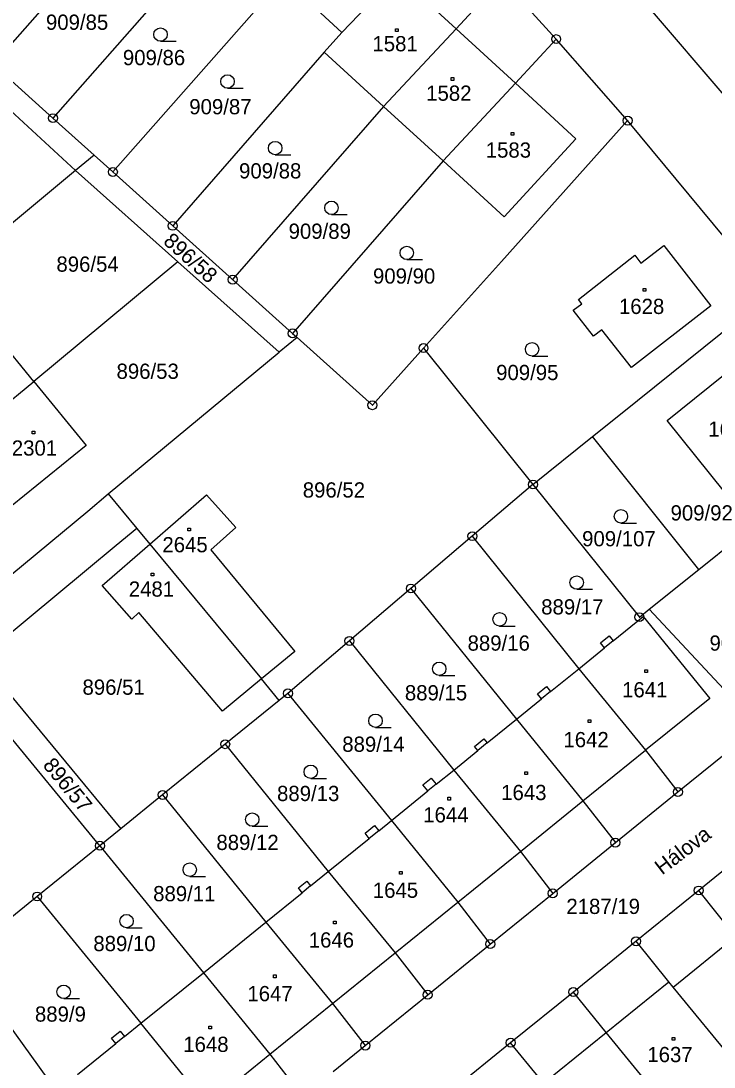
# Model space of a CAD drawing. Extents: x -795483 to -789093, y -1112258 to -1108741.
# Drawn here: x -791249.5 to -791172.1, y -1109623.8 to -1109507 of the extents above; entities that cross this region are included whole.
import ezdxf

# ---------------------------------------------------------------- set-up
doc = ezdxf.new("R2010")
doc.units = 0
for name, color, linetype in [('Vrstva 1', 7, 'Continuous'), ('Vrstva 14', 7, 'Continuous'), ('Vrstva 15', 7, 'Continuous'), ('Vrstva 2', 7, 'Continuous'), ('Vrstva 23', 7, 'Continuous'), ('Vrstva 25', 7, 'Continuous'), ('Vrstva 28', 7, 'Continuous'), ('Vrstva 38', 7, 'Continuous')]:
    doc.layers.add(name, color=color, linetype=linetype)

msp = doc.modelspace()

# ---------------------------------------------------------------- linework, layer by layer
at = {"layer": 'Vrstva 1'}
for p, q in [((-791233.45, -1109490.2), (-791252.61, -1109511.9)), ((-791226.86, -1109496.22), (-791245.93, -1109517.9)), ((-791220.19, -1109502.32), (-791239.24, -1109523.91)), ((-791213.67, -1109508.34), (-791220.19, -1109502.32)), ((-791207.49, -1109501.88), (-791213.67, -1109508.34)), ((-791195.83, -1109502.4), (-791200.91, -1109507.92)), ((-791189.75, -1109509.08), (-791195.83, -1109502.4)), ((-791180.47, -1109504.29), (-791169.93, -1109516.65)), ((-791215.66, -1109510.53), (-791213.67, -1109508.34)), ((-791200.91, -1109507.92), (-791209.02, -1109516.6)), ((-791189.75, -1109509.08), (-791194.3, -1109513.99)), ((-791181.77, -1109518.18), (-791189.75, -1109509.08)), ((-791215.66, -1109510.53), (-791232.55, -1109529.92)), ((-791209.02, -1109516.6), (-791215.66, -1109510.53)), ((-791252.61, -1109511.9), (-791245.93, -1109517.9)), ((-791194.3, -1109513.99), (-791202.38, -1109522.67)), ((-791194.3, -1109513.99), (-791187.54, -1109520.2)), ((-791243.4, -1109523.76), (-791251.65, -1109516.14)), ((-791209.02, -1109516.6), (-791225.87, -1109535.92)), ((-791202.38, -1109522.67), (-791209.02, -1109516.6)), ((-791245.93, -1109517.9), (-791241.32, -1109522.04)), ((-791181.77, -1109518.18), (-791195.87, -1109533.9)), ((-791165.8, -1109537.46), (-791181.77, -1109518.18)), ((-791187.54, -1109520.2), (-791195.54, -1109528.93)), ((-791241.32, -1109522.04), (-791243.4, -1109523.76)), ((-791239.24, -1109523.91), (-791241.32, -1109522.04)), ((-791202.38, -1109522.67), (-791219.18, -1109541.93)), ((-791195.54, -1109528.93), (-791202.38, -1109522.67)), ((-791243.4, -1109523.76), (-791256.92, -1109534.97)), ((-791231.98, -1109533.94), (-791243.4, -1109523.76)), ((-791239.24, -1109523.91), (-791232.55, -1109529.92)), ((-791232.55, -1109529.92), (-791225.87, -1109535.92)), ((-791187.25, -1109538.15), (-791180.98, -1109533.18)), ((-791180.98, -1109533.18), (-791180.31, -1109534.07)), ((-791180.31, -1109534.07), (-791177.74, -1109532.12)), ((-791177.74, -1109532.12), (-791172.47, -1109538.86)), ((-791231.98, -1109533.94), (-791248.08, -1109547.28)), ((-791220.66, -1109544.03), (-791231.98, -1109533.94)), ((-791195.87, -1109533.9), (-791204.56, -1109543.57)), ((-791225.87, -1109535.92), (-791219.18, -1109541.93)), ((-791182.57, -1109550.94), (-791165.8, -1109537.46)), ((-791187.84, -1109539.35), (-791186.89, -1109538.61)), ((-791186.89, -1109538.61), (-791187.25, -1109538.15)), ((-791172.47, -1109538.86), (-791181.35, -1109545.75)), ((-791185.59, -1109542.25), (-791187.84, -1109539.35)), ((-791248.08, -1109547.28), (-791253.7, -1109540.41)), ((-791218.68, -1109542.39), (-791220.66, -1109544.03)), ((-791219.18, -1109541.93), (-791218.68, -1109542.39)), ((-791218.68, -1109542.39), (-791210.27, -1109549.94)), ((-791184.64, -1109541.51), (-791185.59, -1109542.25)), ((-791181.35, -1109545.75), (-791184.64, -1109541.51)), ((-791210.27, -1109549.94), (-791204.56, -1109543.57)), ((-791204.56, -1109543.57), (-791192.34, -1109558.79)), ((-791239.75, -1109559.85), (-791220.66, -1109544.03)), ((-791177.36, -1109551.63), (-791169.54, -1109545.37)), ((-791257.9, -1109555.41), (-791248.08, -1109547.28)), ((-791248.08, -1109547.28), (-791242.21, -1109554.44)), ((-791185.7, -1109553.45), (-791182.57, -1109550.94)), ((-791170.96, -1109559.62), (-791177.36, -1109551.63)), ((-791192.34, -1109558.79), (-791185.7, -1109553.45)), ((-791173.84, -1109568.27), (-791185.7, -1109553.45)), ((-791242.21, -1109554.44), (-791250.47, -1109561.15)), ((-791173.84, -1109568.27), (-791157.86, -1109555.42)), ((-791192.34, -1109558.79), (-791199.11, -1109564.56)), ((-791192.34, -1109558.79), (-791180.46, -1109573.6)), ((-791242.05, -1109561.76), (-791239.75, -1109559.85)), ((-791239.75, -1109559.85), (-791236.56, -1109563.7)), ((-791235.11, -1109565.44), (-791228.8, -1109559.94)), ((-791228.8, -1109559.94), (-791225.53, -1109563.61)), ((-791252.07, -1109570.06), (-791242.05, -1109561.76)), ((-791236.56, -1109563.7), (-791238.86, -1109565.61)), ((-791236.56, -1109563.7), (-791235.11, -1109565.44)), ((-791225.53, -1109563.61), (-791228.32, -1109566.07)), ((-791199.11, -1109564.56), (-791205.97, -1109570.4)), ((-791199.11, -1109564.56), (-791187.22, -1109579.35)), ((-791238.86, -1109565.61), (-791254.06, -1109578.22)), ((-791240.43, -1109570.08), (-791235.11, -1109565.44)), ((-791235.11, -1109565.44), (-791222.64, -1109580.49)), ((-791228.32, -1109566.07), (-791218.93, -1109577.43)), ((-791179.37, -1109572.72), (-791173.84, -1109568.27)), ((-791237.13, -1109573.81), (-791240.43, -1109570.08)), ((-791205.97, -1109570.4), (-791212.83, -1109576.26)), ((-791205.97, -1109570.4), (-791194.19, -1109585)), ((-791180.46, -1109573.6), (-791179.37, -1109572.72)), ((-791179.37, -1109572.72), (-791167.16, -1109585.82)), ((-791236.33, -1109573.08), (-791237.13, -1109573.81)), ((-791227.01, -1109584.1), (-791236.33, -1109573.08)), ((-791183.37, -1109576.24), (-791180.03, -1109573.53)), ((-791180.03, -1109573.53), (-791172.6, -1109582.67)), ((-791212.83, -1109576.26), (-791219.7, -1109582.11)), ((-791212.83, -1109576.26), (-791201.19, -1109590.67)), ((-791184.8, -1109576.46), (-791183.83, -1109575.68)), ((-791183.83, -1109575.68), (-791183.37, -1109576.24)), ((-791218.93, -1109577.43), (-791222.64, -1109580.49)), ((-791187.22, -1109579.35), (-791184.34, -1109577.02)), ((-791184.34, -1109577.02), (-791184.8, -1109576.46)), ((-791254.06, -1109578.22), (-791238.36, -1109597.22)), ((-791190.37, -1109581.9), (-791187.22, -1109579.35)), ((-791187.22, -1109579.35), (-791179.76, -1109588.46)), ((-791240.69, -1109599.11), (-791256.34, -1109580.11)), ((-791222.64, -1109580.49), (-791227.01, -1109584.1)), ((-791220.66, -1109582.89), (-791222.64, -1109580.49)), ((-791219.7, -1109582.11), (-791220.66, -1109582.89)), ((-791219.7, -1109582.11), (-791208.15, -1109596.3)), ((-791191.85, -1109582.17), (-791190.83, -1109581.33)), ((-791191.39, -1109582.73), (-791191.85, -1109582.17)), ((-791190.83, -1109581.33), (-791190.37, -1109581.9)), ((-791220.66, -1109582.89), (-791226.7, -1109587.78)), ((-791194.19, -1109585), (-791191.39, -1109582.73)), ((-791172.6, -1109582.67), (-791179.76, -1109588.46)), ((-791197.45, -1109587.64), (-791194.19, -1109585)), ((-791194.19, -1109585), (-791186.76, -1109594.12)), ((-791176.16, -1109593.11), (-791167.16, -1109585.82)), ((-791226.7, -1109587.78), (-791233.69, -1109593.44)), ((-791226.7, -1109587.78), (-791215.19, -1109602)), ((-791198.87, -1109588.03), (-791197.82, -1109587.18)), ((-791198.5, -1109588.49), (-791198.87, -1109588.03)), ((-791197.82, -1109587.18), (-791197.45, -1109587.64)), ((-791201.19, -1109590.67), (-791198.5, -1109588.49)), ((-791179.76, -1109588.46), (-791176.16, -1109593.11)), ((-791204.62, -1109592.31), (-791203.69, -1109591.56)), ((-791203.69, -1109591.56), (-791203.13, -1109592.24)), ((-791203.13, -1109592.24), (-791201.19, -1109590.67)), ((-791201.19, -1109590.67), (-791193.73, -1109599.76)), ((-791204.07, -1109593), (-791204.62, -1109592.31)), ((-791233.69, -1109593.44), (-791238.36, -1109597.22)), ((-791233.69, -1109593.44), (-791222.15, -1109607.63)), ((-791208.15, -1109596.3), (-791204.07, -1109593)), ((-791183.14, -1109598.77), (-791176.16, -1109593.11)), ((-791186.76, -1109594.12), (-791183.14, -1109598.77)), ((-791238.36, -1109597.22), (-791240.69, -1109599.11)), ((-791211.06, -1109597.72), (-791210.02, -1109596.87)), ((-791210.02, -1109596.87), (-791209.56, -1109597.44)), ((-791209.56, -1109597.44), (-791208.15, -1109596.3)), ((-791208.15, -1109596.3), (-791200.74, -1109605.42)), ((-791215.19, -1109602), (-791210.61, -1109598.29)), ((-791210.61, -1109598.29), (-791211.06, -1109597.72)), ((-791166.85, -1109598.45), (-791173.83, -1109604.11)), ((-791240.69, -1109599.11), (-791247.69, -1109604.78)), ((-791240.69, -1109599.11), (-791229.14, -1109613.29)), ((-791193.73, -1109599.76), (-791190.13, -1109604.43)), ((-791190.13, -1109604.43), (-791183.14, -1109598.77)), ((-791217.17, -1109603.6), (-791215.19, -1109602)), ((-791215.19, -1109602), (-791207.74, -1109611.08)), ((-791218.53, -1109603.83), (-791217.6, -1109603.08)), ((-791217.6, -1109603.08), (-791217.17, -1109603.6)), ((-791222.15, -1109607.63), (-791218.11, -1109604.36)), ((-791218.11, -1109604.36), (-791218.53, -1109603.83)), ((-791197.11, -1109610.09), (-791190.13, -1109604.43)), ((-791173.83, -1109604.11), (-791180.83, -1109609.78)), ((-791169.73, -1109609.25), (-791173.83, -1109604.11)), ((-791247.69, -1109604.78), (-791256.24, -1109611.7)), ((-791247.69, -1109604.78), (-791236.11, -1109618.93)), ((-791200.74, -1109605.42), (-791197.11, -1109610.09)), ((-791229.14, -1109613.29), (-791222.15, -1109607.63)), ((-791222.15, -1109607.63), (-791214.73, -1109616.73)), ((-791204.09, -1109615.75), (-791197.11, -1109610.09)), ((-791180.83, -1109609.78), (-791187.83, -1109615.44)), ((-791177.16, -1109614.32), (-791180.83, -1109609.78)), ((-791207.74, -1109611.08), (-791204.09, -1109615.75)), ((-791236.11, -1109618.93), (-791229.14, -1109613.29)), ((-791229.14, -1109613.29), (-791221.72, -1109622.39)), ((-791176.68, -1109614.9), (-791177.16, -1109614.32)), ((-791169.65, -1109623.44), (-791176.68, -1109614.9)), ((-791253.19, -1109615.92), (-791235.11, -1109640.9)), ((-791211.06, -1109621.42), (-791204.09, -1109615.75)), ((-791187.83, -1109615.44), (-791194.83, -1109621.1)), ((-791184.15, -1109619.97), (-791187.83, -1109615.44)), ((-791214.73, -1109616.73), (-791211.06, -1109621.42)), ((-791237.94, -1109620.41), (-791236.11, -1109618.93)), ((-791228.7, -1109628.03), (-791236.11, -1109618.93)), ((-791239.39, -1109620.61), (-791238.41, -1109619.83)), ((-791238.91, -1109621.2), (-791239.39, -1109620.61)), ((-791238.41, -1109619.83), (-791237.94, -1109620.41)), ((-791176.65, -1109629.13), (-791184.15, -1109619.97)), ((-791243.18, -1109624.66), (-791238.91, -1109621.2)), ((-791214.66, -1109624.32), (-791211.06, -1109621.42)), ((-791194.83, -1109621.1), (-791201.82, -1109626.76)), ((-791191.61, -1109625.07), (-791194.83, -1109621.1)), ((-791221.72, -1109622.39), (-791218.06, -1109627.07))]:
    msp.add_line(p, q, dxfattribs=at)
at = {"layer": 'Vrstva 2'}
for p, q in [((-791200.91, -1109507.92), (-791207.49, -1109501.88)), ((-791194.3, -1109513.99), (-791200.91, -1109507.92)), ((-791183.37, -1109576.24), (-791184.34, -1109577.02)), ((-791190.37, -1109581.9), (-791191.39, -1109582.73)), ((-791197.45, -1109587.64), (-791198.5, -1109588.49)), ((-791186.76, -1109594.12), (-791179.76, -1109588.46)), ((-791203.13, -1109592.24), (-791204.07, -1109593)), ((-791193.73, -1109599.76), (-791186.76, -1109594.12)), ((-791209.56, -1109597.44), (-791210.61, -1109598.29)), ((-791200.74, -1109605.42), (-791193.73, -1109599.76)), ((-791217.17, -1109603.6), (-791218.11, -1109604.36)), ((-791207.74, -1109611.08), (-791200.74, -1109605.42)), ((-791176.68, -1109614.9), (-791169.73, -1109609.25)), ((-791214.73, -1109616.73), (-791207.74, -1109611.08)), ((-791184.15, -1109619.97), (-791177.16, -1109614.32)), ((-791221.72, -1109622.39), (-791214.73, -1109616.73)), ((-791237.94, -1109620.41), (-791238.91, -1109621.2)), ((-791191.16, -1109625.62), (-791184.15, -1109619.97)), ((-791228.7, -1109628.03), (-791221.72, -1109622.39))]:
    msp.add_line(p, q, dxfattribs=at)
at = {"layer": 'Vrstva 23'}
for p, q in [((-791233.92, -1109509.32), (-791232.17, -1109509.32)), ((-791226.44, -1109514.56), (-791224.69, -1109514.56)), ((-791221.12, -1109521.99), (-791219.37, -1109521.99)), ((-791214.84, -1109528.66), (-791213.09, -1109528.66)), ((-791206.43, -1109533.69), (-791204.68, -1109533.69)), ((-791192.44, -1109544.45), (-791190.69, -1109544.45)), ((-791182.52, -1109563.1), (-791180.77, -1109563.1)), ((-791187.46, -1109570.49), (-791185.71, -1109570.49)), ((-791196.06, -1109574.59), (-791194.31, -1109574.59)), ((-791202.8, -1109580.11), (-791201.05, -1109580.11)), ((-791209.92, -1109585.91), (-791208.17, -1109585.91)), ((-791217.15, -1109591.61), (-791215.4, -1109591.61)), ((-791223.68, -1109596.94), (-791221.93, -1109596.94)), ((-791230.66, -1109602.54), (-791228.91, -1109602.54)), ((-791237.71, -1109608.28), (-791235.96, -1109608.28)), ((-791244.73, -1109616.17), (-791242.98, -1109616.17))]:
    msp.add_line(p, q, dxfattribs=at)
for centre in [(-791233.92, -1109508.57), (-791226.44, -1109513.81), (-791221.12, -1109521.24), (-791214.84, -1109527.91), (-791206.43, -1109532.94), (-791192.44, -1109543.7), (-791182.52, -1109562.35), (-791187.46, -1109569.74), (-791196.06, -1109573.84), (-791202.8, -1109579.36), (-791209.92, -1109585.16), (-791217.15, -1109590.86), (-791223.68, -1109596.19), (-791230.66, -1109601.79), (-791237.71, -1109607.53), (-791244.73, -1109615.42)]:
    msp.add_circle(centre, 0.75, dxfattribs=at)
at = {"layer": 'Vrstva 25'}
for p, q in [((-791207.69, -1109507.94), (-791207.39, -1109507.94)), ((-791207.69, -1109508.24), (-791207.69, -1109507.94)), ((-791207.39, -1109508.24), (-791207.69, -1109508.24)), ((-791207.39, -1109507.94), (-791207.39, -1109508.24)), ((-791201.49, -1109513.38), (-791201.19, -1109513.38)), ((-791201.49, -1109513.68), (-791201.49, -1109513.38)), ((-791201.19, -1109513.68), (-791201.49, -1109513.68)), ((-791201.19, -1109513.38), (-791201.19, -1109513.68)), ((-791194.78, -1109519.5), (-791194.48, -1109519.5)), ((-791194.78, -1109519.8), (-791194.78, -1109519.5)), ((-791194.48, -1109519.8), (-791194.78, -1109519.8)), ((-791194.48, -1109519.5), (-791194.48, -1109519.8)), ((-791180.03, -1109536.92), (-791179.73, -1109536.92)), ((-791180.03, -1109537.22), (-791180.03, -1109536.92)), ((-791179.73, -1109537.22), (-791180.03, -1109537.22)), ((-791179.73, -1109536.92), (-791179.73, -1109537.22)), ((-791248.26, -1109552.85), (-791247.96, -1109552.85)), ((-791248.26, -1109553.15), (-791248.26, -1109552.85)), ((-791247.96, -1109552.85), (-791247.96, -1109553.15)), ((-791247.96, -1109553.15), (-791248.26, -1109553.15)), ((-791230.88, -1109563.66), (-791230.58, -1109563.66)), ((-791230.88, -1109563.96), (-791230.88, -1109563.66)), ((-791230.58, -1109563.96), (-791230.88, -1109563.96)), ((-791230.58, -1109563.66), (-791230.58, -1109563.96)), ((-791234.96, -1109568.68), (-791234.66, -1109568.68)), ((-791234.96, -1109568.98), (-791234.96, -1109568.68)), ((-791234.66, -1109568.98), (-791234.96, -1109568.98)), ((-791234.66, -1109568.68), (-791234.66, -1109568.98)), ((-791179.84, -1109579.48), (-791179.54, -1109579.48)), ((-791179.84, -1109579.78), (-791179.84, -1109579.48)), ((-791179.54, -1109579.78), (-791179.84, -1109579.78)), ((-791179.54, -1109579.48), (-791179.54, -1109579.78)), ((-791186.17, -1109585.06), (-791185.87, -1109585.06)), ((-791186.17, -1109585.36), (-791186.17, -1109585.06)), ((-791185.87, -1109585.36), (-791186.17, -1109585.36)), ((-791185.87, -1109585.06), (-791185.87, -1109585.36)), ((-791193.26, -1109590.87), (-791192.96, -1109590.87)), ((-791193.26, -1109591.17), (-791193.26, -1109590.87)), ((-791192.96, -1109591.17), (-791193.26, -1109591.17)), ((-791192.96, -1109590.87), (-791192.96, -1109591.17)), ((-791201.83, -1109593.71), (-791201.53, -1109593.71)), ((-791201.83, -1109594.01), (-791201.83, -1109593.71)), ((-791201.53, -1109593.71), (-791201.53, -1109594.01)), ((-791201.53, -1109594.01), (-791201.83, -1109594.01)), ((-791207.24, -1109601.98), (-791206.94, -1109601.98)), ((-791207.24, -1109602.28), (-791207.24, -1109601.98)), ((-791206.94, -1109601.98), (-791206.94, -1109602.28)), ((-791206.94, -1109602.28), (-791207.24, -1109602.28)), ((-791214.61, -1109607.52), (-791214.31, -1109607.52)), ((-791214.61, -1109607.82), (-791214.61, -1109607.52)), ((-791214.31, -1109607.82), (-791214.61, -1109607.82)), ((-791214.31, -1109607.52), (-791214.31, -1109607.82)), ((-791221.32, -1109613.54), (-791221.02, -1109613.54)), ((-791221.32, -1109613.84), (-791221.32, -1109613.54)), ((-791221.02, -1109613.54), (-791221.02, -1109613.84)), ((-791221.02, -1109613.84), (-791221.32, -1109613.84)), ((-791228.54, -1109619.26), (-791228.24, -1109619.26)), ((-791228.54, -1109619.56), (-791228.54, -1109619.26)), ((-791228.24, -1109619.56), (-791228.54, -1109619.56)), ((-791228.24, -1109619.26), (-791228.24, -1109619.56)), ((-791176.8, -1109620.5), (-791176.5, -1109620.5)), ((-791176.8, -1109620.8), (-791176.8, -1109620.5)), ((-791176.5, -1109620.5), (-791176.5, -1109620.8)), ((-791176.5, -1109620.8), (-791176.8, -1109620.8))]:
    msp.add_line(p, q, dxfattribs=at)
at = {"layer": 'Vrstva 28'}
for centre, radius in [((-791189.75, -1109509.08), 0.5), ((-791189.75, -1109509.08), 0.01), ((-791245.93, -1109517.9), 0.5), ((-791245.93, -1109517.9), 0.01), ((-791181.77, -1109518.18), 0.5), ((-791181.77, -1109518.18), 0.01), ((-791239.24, -1109523.91), 0.5), ((-791239.24, -1109523.91), 0.01), ((-791232.55, -1109529.92), 0.5), ((-791232.55, -1109529.92), 0.01), ((-791225.87, -1109535.92), 0.5), ((-791225.87, -1109535.92), 0.01), ((-791219.18, -1109541.93), 0.5), ((-791219.18, -1109541.93), 0.01), ((-791204.56, -1109543.57), 0.5), ((-791204.56, -1109543.57), 0.01), ((-791210.27, -1109549.94), 0.5), ((-791210.27, -1109549.94), 0.01), ((-791192.34, -1109558.79), 0.5), ((-791192.34, -1109558.79), 0.01), ((-791199.11, -1109564.56), 0.5), ((-791199.11, -1109564.56), 0.01), ((-791205.97, -1109570.4), 0.5), ((-791205.97, -1109570.4), 0.01), ((-791180.46, -1109573.6), 0.5), ((-791180.46, -1109573.6), 0.01), ((-791212.83, -1109576.26), 0.5), ((-791212.83, -1109576.26), 0.01), ((-791219.7, -1109582.11), 0.5), ((-791219.7, -1109582.11), 0.01), ((-791226.7, -1109587.78), 0.5), ((-791226.7, -1109587.78), 0.01), ((-791176.16, -1109593.11), 0.5), ((-791233.69, -1109593.44), 0.5), ((-791233.69, -1109593.44), 0.01), ((-791176.16, -1109593.11), 0.01), ((-791240.69, -1109599.11), 0.5), ((-791183.14, -1109598.77), 0.5), ((-791240.69, -1109599.11), 0.01), ((-791183.14, -1109598.77), 0.01), ((-791247.69, -1109604.78), 0.5), ((-791190.13, -1109604.43), 0.5), ((-791190.13, -1109604.43), 0.01), ((-791173.83, -1109604.11), 0.5), ((-791173.83, -1109604.11), 0.01), ((-791247.69, -1109604.78), 0.01), ((-791197.11, -1109610.09), 0.5), ((-791197.11, -1109610.09), 0.01), ((-791180.83, -1109609.78), 0.5), ((-791180.83, -1109609.78), 0.01), ((-791187.83, -1109615.44), 0.5), ((-791204.09, -1109615.75), 0.5), ((-791204.09, -1109615.75), 0.01), ((-791187.83, -1109615.44), 0.01), ((-791194.83, -1109621.1), 0.5), ((-791211.06, -1109621.42), 0.5), ((-791211.06, -1109621.42), 0.01), ((-791194.83, -1109621.1), 0.01)]:
    msp.add_circle(centre, radius, dxfattribs=at)

# ---------------------------------------------------------------- texts
at = {"layer": 'Vrstva 14'}
for s, p in [('909/85', (-791246.71, -1109508.04)), ('909/86', (-791238.12, -1109511.99)), ('909/87', (-791230.71, -1109517.47)), ('909/88', (-791225.15, -1109524.63)), ('909/89', (-791219.62, -1109531.37)), ('896/54', (-791245.54, -1109535.04)), ('909/90', (-791210.2, -1109536.37)), ('896/53', (-791238.83, -1109547)), ('909/95', (-791196.45, -1109547.14)), ('896/52', (-791218.04, -1109560.25)), ('909/92', (-791176.98, -1109562.81)), ('909/107', (-791186.85, -1109565.69)), ('889/17', (-791191.42, -1109573.3)), ('889/16', (-791199.64, -1109577.34)), ('909/100', (-791172.63, -1109577.34)), ('896/51', (-791242.63, -1109582.26)), ('889/15', (-791206.64, -1109582.89)), ('889/14', (-791213.63, -1109588.63)), ('889/13', (-791220.91, -1109594.13)), ('889/12', (-791227.68, -1109599.59)), ('889/11', (-791234.74, -1109605.31)), ('2187/19', (-791188.61, -1109606.73)), ('889/10', (-791241.42, -1109610.88)), ('889/9', (-791247.94, -1109618.75))]:
    msp.add_text(s, height=1.7, dxfattribs=at).set_placement(p)
for s, rotation, p in [('896/58', 318.2198, (-791233.72, -1109531.81)), ('896/57', 309.3107, (-791247.14, -1109590.17))]:
    msp.add_text(s, height=1.7, rotation=rotation, dxfattribs=at).set_placement(p)
at = {"layer": 'Vrstva 15'}
for s, p in [('1581', (-791210.26, -1109510.44)), ('1582', (-791204.26, -1109515.96)), ('1583', (-791197.61, -1109522.31)), ('1628', (-791182.74, -1109539.76)), ('1629', (-791172.77, -1109553.46)), ('2301', (-791250.52, -1109555.57)), ('2645', (-791233.71, -1109566.36)), ('2481', (-791237.46, -1109571.31)), ('1641', (-791182.39, -1109582.55)), ('1642', (-791188.94, -1109588.12)), ('1643', (-791195.89, -1109594.02)), ('1644', (-791204.59, -1109596.51)), ('1645', (-791210.22, -1109604.93)), ('1646', (-791217.37, -1109610.48)), ('1647', (-791224.22, -1109616.47)), ('1648', (-791231.38, -1109622.13)), ('1637', (-791179.57, -1109623.27))]:
    msp.add_text(s, height=1.7, dxfattribs=at).set_placement(p)
at = {"layer": 'Vrstva 38'}
msp.add_text('Hálova', height=1.7, rotation=37.4305, dxfattribs=at).set_placement((-791177.92, -1109602.44))

doc.saveas('drawing.dxf')
